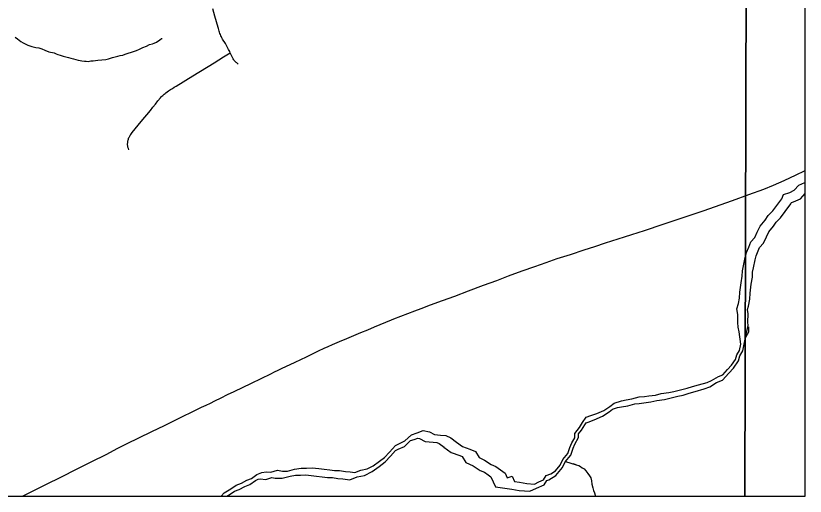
# Model space of a CAD drawing. Extents: x -59 to 82, y -3 to 49.
# Drawn here: x -9.154 to -8.279, y 28.548 to 29.081 of the extents above; entities that cross this region are included whole.
import ezdxf

# ---------------------------------------------------------------- set-up
doc = ezdxf.new("R2010")
doc.units = 0
for name, color, linetype in [('GM_X_City_Street', 7, 'Continuous'), ('GM_X_Corporation', 7, 'Continuous'), ('GM_X_County_Road', 7, 'Continuous'), ('GM_X_Minor_River', 7, 'Continuous'), ('SH_Data', 7, 'Continuous')]:
    doc.layers.add(name, color=color, linetype=linetype)

msp = doc.modelspace()

# ---------------------------------------------------------------- linework, layer by layer
at = {"layer": 'GM_X_City_Street'}
for points in [[(-8.90763, 29.02702), (-8.90915, 29.0283), (-8.90986, 29.02899), (-8.91055, 29.0297), (-8.91122, 29.03043), (-8.91185, 29.03119), (-8.91246, 29.03197), (-8.91303, 29.03278), (-8.91358, 29.0336), (-8.91435, 29.03504), (-8.91508, 29.0365), (-8.91576, 29.03799), (-8.91639, 29.03949), (-8.91697, 29.04101), (-8.9181, 29.04326), (-8.91926, 29.0455), (-8.92046, 29.0477), (-8.92171, 29.0499), (-8.92488, 29.05487), (-8.92555, 29.05608), (-8.92618, 29.05731), (-8.92677, 29.05855), (-8.92732, 29.05982), (-8.92784, 29.0611), (-8.92831, 29.0624), (-8.92875, 29.06371), (-8.92914, 29.06503), (-8.92949, 29.06636), (-8.9298, 29.06771), (-8.93335, 29.08029), (-8.93557, 29.08832)], [(-9.02876, 28.93191), (-9.02933, 28.9334), (-9.02957, 28.93415), (-9.02977, 28.93492), (-9.02992, 28.9357), (-9.03005, 28.93649), (-9.03013, 28.93728), (-9.02999, 28.94124), (-9.02984, 28.94203), (-9.02966, 28.9428), (-9.02936, 28.94374), (-9.02902, 28.94466), (-9.02865, 28.94557), (-9.02823, 28.94646), (-9.02777, 28.94733), (-9.02728, 28.94818), (-9.02674, 28.94901), (-9.02589, 28.95017), (-9.02506, 28.95117), (-9.02177, 28.95529), (-9.01845, 28.95939), (-9.01511, 28.96347), (-9.00495, 28.97581), (-9.00217, 28.97933), (-8.99935, 28.98283), (-8.9965, 28.98629), (-8.99362, 28.98973), (-8.99285, 28.99061), (-8.99206, 28.99147), (-8.99123, 28.9923), (-8.99038, 28.9931), (-8.9895, 28.99387), (-8.9886, 28.99461), (-8.98766, 28.99532), (-8.98467, 28.99739), (-8.98261, 28.99876), (-8.98053, 29.00009), (-8.97842, 29.00139), (-8.9763, 29.00264), (-8.95768, 29.01399), (-8.93419, 29.02845), (-8.9237, 29.03493), (-8.91639, 29.03949)]]:
    msp.add_lwpolyline(points, dxfattribs=at)
at = {"layer": 'GM_X_Corporation'}
msp.add_lwpolyline([(-9.83766, 28.54818), (-8.34573, 28.54818), (-8.34268, 29.69724), (-8.34329, 29.7075), (-8.39844, 29.78156), (-8.44456, 29.84252), (-8.47376, 29.87572), (-8.49557, 29.90072), (-8.51461, 29.92082)], dxfattribs=at)
msp.add_lwpolyline([(-8.34573, 28.54818), (-8.27858, 28.54818), (-8.27858, 29.69996), (-8.34268, 29.69724)], close=True, dxfattribs=at)
at = {"layer": 'GM_X_County_Road'}
for points in [[(-8.34095, 28.88248), (-8.32445, 28.88843), (-8.31376, 28.89272), (-8.302, 28.89789), (-8.28854, 28.90417), (-8.27932, 28.90877), (-8.27858, 28.90916)], [(-9.14682, 28.54818), (-9.12086, 28.56118), (-9.10352, 28.56976), (-9.08681, 28.57812), (-9.07051, 28.58638), (-9.05331, 28.59491), (-9.04172, 28.60088), (-9.03065, 28.60651), (-9.01776, 28.61286), (-9.00315, 28.62005), (-8.98936, 28.62666), (-8.97969, 28.63137), (-8.97004, 28.63611), (-8.95798, 28.64187), (-8.94821, 28.64668), (-8.94311, 28.64908), (-8.93832, 28.65146), (-8.93352, 28.65382), (-8.92638, 28.65729), (-8.91923, 28.66073), (-8.91205, 28.66414), (-8.89276, 28.67353), (-8.87145, 28.68372), (-8.86724, 28.68587), (-8.86303, 28.68796), (-8.85881, 28.69001), (-8.85457, 28.69202), (-8.84415, 28.69685), (-8.83801, 28.69975), (-8.83189, 28.70271), (-8.82582, 28.70571), (-8.81833, 28.70927), (-8.81223, 28.71209), (-8.80767, 28.71414), (-8.80309, 28.71615), (-8.79513, 28.71953), (-8.78714, 28.72288), (-8.77912, 28.7262), (-8.77151, 28.72947), (-8.7639, 28.73267), (-8.75625, 28.73581), (-8.73733, 28.74359), (-8.73479, 28.74464), (-8.71162, 28.75351), (-8.70443, 28.75609), (-8.69416, 28.76018), (-8.68106, 28.76493), (-8.66739, 28.76998), (-8.65198, 28.77573), (-8.63536, 28.78201), (-8.62076, 28.78741), (-8.60784, 28.79228), (-8.59255, 28.79797), (-8.57852, 28.80272), (-8.566, 28.80735), (-8.55359, 28.81151), (-8.53887, 28.81611), (-8.52392, 28.82116), (-8.51185, 28.82509), (-8.50025, 28.82884), (-8.47906, 28.83575), (-8.471, 28.83827), (-8.45687, 28.84273), (-8.43615, 28.84964), (-8.4127, 28.85737), (-8.39162, 28.86458), (-8.3591, 28.87607), (-8.34095, 28.88248)]]:
    msp.add_lwpolyline(points, dxfattribs=at)
at = {"layer": 'GM_X_Minor_River'}
for points in [[(-9.15501, 29.05707), (-9.15231, 29.05521), (-9.14846, 29.05222), (-9.14616, 29.05074), (-9.14386, 29.04963), (-9.14079, 29.04815), (-9.13658, 29.04669), (-9.132, 29.04562), (-9.12857, 29.04491), (-9.1255, 29.04381), (-9.12206, 29.04234), (-9.11746, 29.0405), (-9.11174, 29.03945), (-9.10944, 29.03834), (-9.10753, 29.0376), (-9.10485, 29.03688), (-9.1018, 29.03579), (-9.09874, 29.03507), (-9.09569, 29.03435), (-9.09301, 29.03363), (-9.09034, 29.03291), (-9.08766, 29.03219), (-9.08499, 29.03147), (-9.0827, 29.03112), (-9.08079, 29.03077), (-9.07812, 29.03043), (-9.07623, 29.03045), (-9.07394, 29.03011), (-9.0709, 29.03053), (-9.06824, 29.03057), (-9.06597, 29.03099), (-9.06331, 29.03141), (-9.0542, 29.0323), (-9.05154, 29.03272), (-9.04927, 29.03351), (-9.047, 29.03431), (-9.04397, 29.03511), (-9.04094, 29.03592), (-9.03829, 29.03672), (-9.03564, 29.03714), (-9.03299, 29.03794), (-9.02959, 29.03913), (-9.0258, 29.04033), (-9.02353, 29.04112), (-9.02013, 29.04231), (-9.0171, 29.0435), (-9.01334, 29.04546), (-9.00918, 29.04704), (-9.00578, 29.04861), (-9.00275, 29.04942), (-9.00086, 29.05021), (-8.99822, 29.05139), (-8.99446, 29.05411), (-8.99257, 29.05527), (-8.99181, 29.05529)], [(-8.35184, 28.73026), (-8.35309, 28.73541), (-8.3535, 28.74072), (-8.35318, 28.74945), (-8.35436, 28.7559), (-8.3525, 28.7616), (-8.3514, 28.76768), (-8.35107, 28.77413), (-8.34962, 28.78477), (-8.34853, 28.79199), (-8.34819, 28.79806), (-8.34709, 28.80338), (-8.34526, 28.81288), (-8.34377, 28.8182), (-8.34116, 28.82429), (-8.33893, 28.83), (-8.33441, 28.83496), (-8.3318, 28.84067), (-8.32844, 28.84752), (-8.32317, 28.854), (-8.3198, 28.85933), (-8.31453, 28.86429), (-8.31002, 28.87039), (-8.30439, 28.87764), (-8.30252, 28.88258), (-8.29572, 28.8849), (-8.29081, 28.8872), (-8.28554, 28.89292), (-8.27912, 28.896), (-8.27858, 28.89615)], [(-8.3447, 28.72406), (-8.34182, 28.7372), (-8.34212, 28.74095), (-8.34177, 28.75027), (-8.34266, 28.75511), (-8.34145, 28.75881), (-8.34009, 28.76637), (-8.33974, 28.77307), (-8.33836, 28.78315), (-8.33721, 28.79082), (-8.33689, 28.79658), (-8.33594, 28.80115), (-8.33418, 28.81027), (-8.33303, 28.81442), (-8.33064, 28.81997), (-8.32911, 28.8239), (-8.32481, 28.82861), (-8.32153, 28.83579), (-8.3188, 28.84135), (-8.31392, 28.84735), (-8.31096, 28.85204), (-8.30599, 28.85672), (-8.30096, 28.86352), (-8.29435, 28.87202), (-8.29378, 28.87355), (-8.29146, 28.87434), (-8.28396, 28.87786), (-8.27866, 28.88361), (-8.27858, 28.88365)], [(-8.6653, 28.60823), (-8.65883, 28.60333), (-8.65048, 28.60034), (-8.6444, 28.59772), (-8.64019, 28.59091), (-8.63449, 28.58828), (-8.62688, 28.58339), (-8.62157, 28.58115), (-8.61662, 28.57738), (-8.61129, 28.57361), (-8.60899, 28.56869), (-8.60369, 28.57024), (-8.60101, 28.56456), (-8.59532, 28.56383), (-8.58735, 28.56236), (-8.57902, 28.56165), (-8.57411, 28.56395), (-8.56882, 28.56626), (-8.56582, 28.57121), (-8.56091, 28.57314), (-8.55562, 28.5762), (-8.55036, 28.58269), (-8.54737, 28.58877), (-8.54173, 28.59564), (-8.5395, 28.6021), (-8.53727, 28.60743), (-8.53427, 28.61276), (-8.5343, 28.6177), (-8.52904, 28.62418), (-8.52567, 28.62989), (-8.52154, 28.63561), (-8.51625, 28.63754), (-8.50982, 28.63985), (-8.50189, 28.64331), (-8.49548, 28.64752), (-8.49058, 28.65135), (-8.48226, 28.65405), (-8.47734, 28.65483), (-8.47091, 28.65601), (-8.46259, 28.65834), (-8.45691, 28.65875), (-8.45199, 28.65953), (-8.4448, 28.66033), (-8.43837, 28.66189), (-8.42967, 28.66307), (-8.42437, 28.66424), (-8.4153, 28.66657), (-8.40962, 28.66774), (-8.40357, 28.66967), (-8.39677, 28.67161), (-8.38732, 28.67432), (-8.3824, 28.67624), (-8.37486, 28.68084), (-8.36994, 28.68277), (-8.36468, 28.68849), (-8.36017, 28.69345), (-8.35604, 28.69955), (-8.35456, 28.70487), (-8.35156, 28.70982), (-8.35009, 28.71666), (-8.35189, 28.73045)], [(-8.34155, 28.73606), (-8.34133, 28.72995), (-8.3447, 28.72406)], [(-8.67924, 28.6027), (-8.67137, 28.59675), (-8.66172, 28.5933), (-8.65926, 28.59223), (-8.65513, 28.58555), (-8.64704, 28.58183), (-8.63928, 28.57684), (-8.63438, 28.57477), (-8.63041, 28.57175), (-8.62738, 28.5696), (-8.62215, 28.55843), (-8.60414, 28.55613), (-8.59594, 28.55462), (-8.58402, 28.5536), (-8.57649, 28.55713), (-8.56803, 28.56082), (-8.56516, 28.56557), (-8.56302, 28.56641), (-8.55518, 28.57096), (-8.5478, 28.58006), (-8.54482, 28.58612), (-8.53872, 28.59354), (-8.53595, 28.60158), (-8.5341, 28.60597), (-8.52995, 28.61336), (-8.52997, 28.61724), (-8.52675, 28.62121), (-8.52321, 28.6272), (-8.52144, 28.62966), (-8.51944, 28.63038), (-8.51269, 28.63282), (-8.50353, 28.63681), (-8.49592, 28.64181), (-8.49223, 28.64469), (-8.48666, 28.6465), (-8.48249, 28.64717), (-8.47542, 28.64846), (-8.4677, 28.65062), (-8.46267, 28.65098), (-8.45754, 28.6518), (-8.4499, 28.65265), (-8.44333, 28.65424), (-8.43474, 28.65541), (-8.4288, 28.65672), (-8.4198, 28.65903), (-8.4138, 28.66027), (-8.40735, 28.66233), (-8.40072, 28.66422), (-8.39073, 28.66708), (-8.3844, 28.66956), (-8.37686, 28.67416), (-8.37042, 28.67668), (-8.36336, 28.68435), (-8.35828, 28.68994), (-8.35265, 28.69825), (-8.35109, 28.70386), (-8.34791, 28.7091), (-8.3447, 28.72406)], [(-8.92641, 28.54818), (-8.9229, 28.55174), (-8.91573, 28.55633), (-8.9097, 28.56054), (-8.90403, 28.56247), (-8.89799, 28.56592), (-8.8927, 28.56785), (-8.88667, 28.57206), (-8.88138, 28.57437), (-8.87646, 28.57516), (-8.87116, 28.57481), (-8.86397, 28.57712), (-8.85828, 28.57602), (-8.85298, 28.57605), (-8.84504, 28.57799), (-8.83785, 28.57917), (-8.83179, 28.5792), (-8.82535, 28.57962), (-8.81815, 28.5789), (-8.81208, 28.57817), (-8.80602, 28.57745), (-8.80071, 28.57672), (-8.79503, 28.57675), (-8.78858, 28.57565), (-8.78328, 28.5753), (-8.77797, 28.57457), (-8.77154, 28.57688), (-8.76436, 28.57844), (-8.75794, 28.58189), (-8.75077, 28.58687), (-8.74512, 28.59108), (-8.73985, 28.5968), (-8.73309, 28.60443), (-8.7278, 28.60712), (-8.72251, 28.60942), (-8.71536, 28.6163), (-8.70893, 28.61823), (-8.70251, 28.62092), (-8.6953, 28.61945), (-8.6896, 28.61644), (-8.68316, 28.61572), (-8.67709, 28.61537), (-8.67177, 28.61275), (-8.6653, 28.60823)], [(-8.91998, 28.54818), (-8.91648, 28.55042), (-8.91158, 28.55384), (-8.90641, 28.5556), (-8.90026, 28.55911), (-8.89448, 28.56122), (-8.88816, 28.56563), (-8.88523, 28.56691), (-8.883, 28.56726), (-8.8768, 28.56685), (-8.87034, 28.56894), (-8.86642, 28.56818), (-8.85865, 28.56822), (-8.84983, 28.57038), (-8.84396, 28.57134), (-8.83846, 28.57137), (-8.83262, 28.57175), (-8.82646, 28.57113), (-8.8205, 28.57042), (-8.81454, 28.56971), (-8.80852, 28.56888), (-8.80303, 28.56892), (-8.79699, 28.56788), (-8.7915, 28.56752), (-8.78381, 28.56646), (-8.77547, 28.56947), (-8.76745, 28.57121), (-8.75905, 28.57573), (-8.7512, 28.58118), (-8.74455, 28.58613), (-8.73849, 28.59271), (-8.73308, 28.59881), (-8.73002, 28.60037), (-8.72317, 28.60335), (-8.71653, 28.60974), (-8.71215, 28.61105), (-8.70842, 28.61262), (-8.70624, 28.61217), (-8.70007, 28.60892), (-8.69118, 28.60792), (-8.68712, 28.60769), (-8.68465, 28.60647), (-8.67888, 28.60245)], [(-8.54441, 28.58661), (-8.5325, 28.5828), (-8.53593, 28.5839), (-8.5325, 28.5828), (-8.52983, 28.58208), (-8.52792, 28.58096), (-8.526, 28.57946), (-8.52371, 28.57835), (-8.52179, 28.57647), (-8.51985, 28.57346), (-8.51792, 28.57082), (-8.51637, 28.56856), (-8.51557, 28.56514), (-8.51514, 28.56135), (-8.51433, 28.55756), (-8.51353, 28.55452), (-8.51236, 28.55187), (-8.51157, 28.54922), (-8.51103, 28.54818)]]:
    msp.add_lwpolyline(points, dxfattribs=at)
at = {"layer": 'SH_Data'}
msp.add_lwpolyline([(-15.07858, 28.54818), (-8.27858, 28.54818), (-8.27858, 35.34818), (-15.07858, 35.34818)], close=True, dxfattribs=at)

doc.saveas('drawing.dxf')
